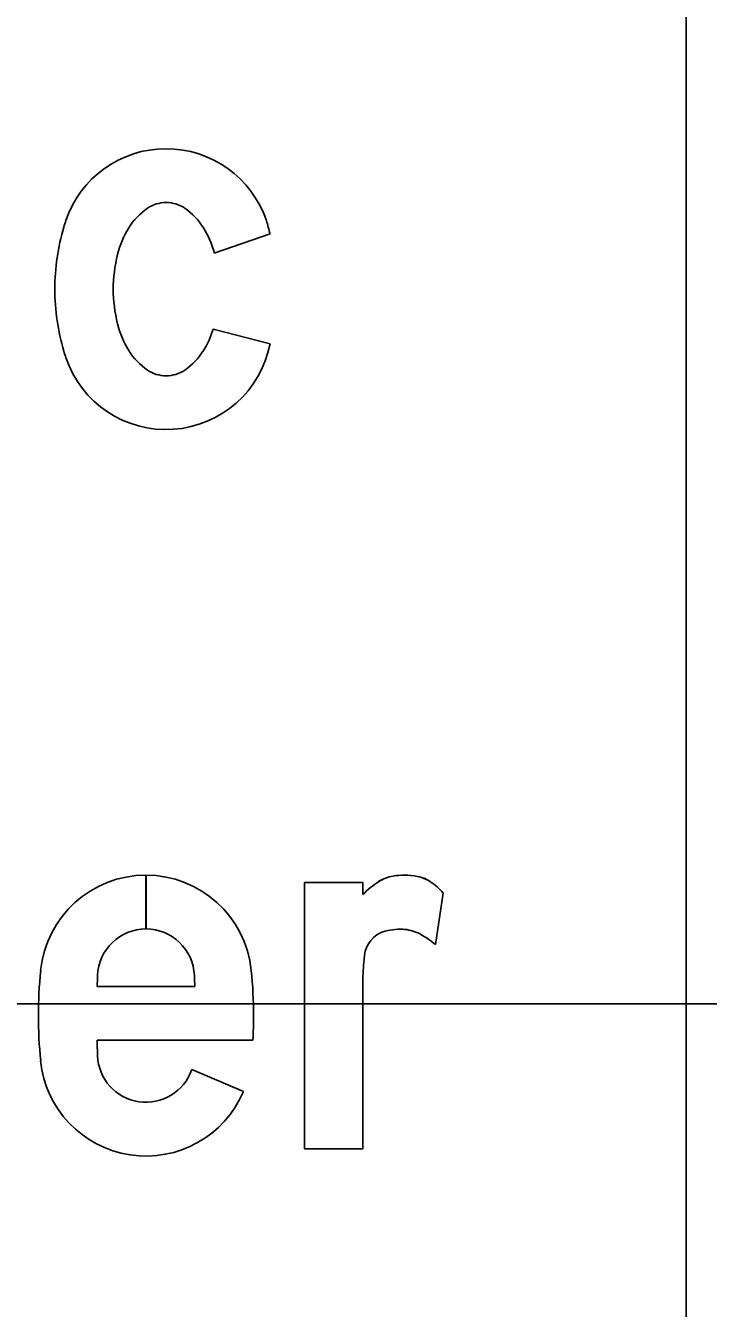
# Model space of a CAD drawing. Extents: x 2193008 to 2198143, y 1236112 to 1237864.
# Drawn here: x 2197729.325 to 2197730.26, y 1237180.689 to 1237182.446 of the extents above; entities that cross this region are included whole.
import ezdxf

# ---------------------------------------------------------------- set-up
doc = ezdxf.new("R2010")
doc.units = 0
for name, color, linetype in [('GSBWFILL', 7, 'Continuous'), ('GSCOLORFILL', 7, 'Continuous'), ('GSOUTLINE', 7, 'Continuous'), ('M-ROADS', 7, 'Continuous')]:
    doc.layers.add(name, color=color, linetype=linetype)

msp = doc.modelspace()

# ---------------------------------------------------------------- linework, layer by layer
at = {"layer": 'GSBWFILL'}
for p, q in [((2197729.5831, 1237182.1342), (2197729.6595, 1237182.1607)), ((2197729.6595, 1237182.1607), (2197729.6595, 1237182.1607)), ((2197729.6595, 1237182.0099), (2197729.5816, 1237182.0302)), ((2197729.4895, 1237181.2086), (2197729.4895, 1237181.2822)), ((2197729.4896, 1237181.2822), (2197729.4896, 1237181.2086)), ((2197729.8966, 1237181.2576), (2197729.886, 1237181.1873)), ((2197729.8966, 1237181.2576), (2197729.8966, 1237181.2576)), ((2197729.5564, 1237181.1299), (2197729.4227, 1237181.1299)), ((2197729.4225, 1237181.0562), (2197729.636, 1237181.0562)), ((2197729.623, 1237180.986), (2197729.5523, 1237181.016))]:
    msp.add_line(p, q, dxfattribs=at)
msp.add_lwpolyline([(2197729.7867, 1237181.1363), (2197729.7867, 1237180.9076), (2197729.7068, 1237180.9076), (2197729.7068, 1237181.2722), (2197729.7867, 1237181.2722), (2197729.7867, 1237181.2559)], dxfattribs=at)
for centre, major_axis, ratio, start_param, end_param in [((2197729.5171, 1237182.1321), (0, 0.145), 0.999993, 5.038801, 7.52757), ((2197729.5408, 1237182.1229), (0, 0.0877), 0.999993, 0.596118, 1.022673), ((2197729.5171, 1237182.1578), (0, 0.0456), 0.999993, 0, 0.596118), ((2197729.5171, 1237182.1578), (0, 0.0456), 0.999993, 5.687067, 6.283185), ((2197729.4934, 1237182.1229), (0, 0.0877), 0.999993, 5.260512, 5.687067), ((2197729.6665, 1237182.0848), (0, 0.3018), 0.999993, 1.285035, 1.570796), ((2197729.5931, 1237182.1064), (0, 0.2252), 0.999993, 1.244385, 1.285035), ((2197729.336, 1237182.0795), (0, 0.3335), 0.999993, 4.958261, 5.01381), ((2197729.5785, 1237182.0999), (0, 0.132), 0.999993, 1.022673, 1.323101), ((2197729.4557, 1237182.0999), (0, 0.132), 0.999993, 4.975197, 5.260512), ((2197729.6383, 1237182.0848), (0, 0.1936), 0.999993, 1.323101, 1.570796), ((2197729.6665, 1237182.0848), (0, 0.3018), 0.999993, 1.570796, 1.856558), ((2197729.6383, 1237182.0848), (0, 0.1936), 0.999993, 1.570796, 1.818492), ((2197729.5785, 1237182.0696), (0, 0.132), 0.999993, 1.818492, 2.11892), ((2197729.4557, 1237182.0696), (0, 0.132), 0.999993, 4.164266, 4.408676), ((2197729.5931, 1237182.0632), (0, 0.2252), 0.999993, 1.856558, 1.897208), ((2197729.5171, 1237182.0375), (0, 0.145), 0.999993, 1.897208, 4.520906), ((2197729.5408, 1237182.0466), (0, 0.0877), 0.999993, 2.11892, 2.545474), ((2197729.4934, 1237182.0466), (0, 0.0877), 0.999993, 3.737711, 4.164265), ((2197729.5171, 1237182.0117), (0, 0.0456), 0.999993, 2.545474, 3.141593), ((2197729.5171, 1237182.0117), (0, 0.0456), 0.999993, 3.141593, 3.737711), ((2197729.4895, 1237181.1373), (0, 0.145), 0.999998, 0, 1.470576), ((2197729.4895, 1237181.1373), (0, 0.145), 0.999998, 4.81261, 6.283013), ((2197729.8828, 1237181.1601), (0, 0.1356), 0.999995, 0.581368, 0.786698), ((2197729.8357, 1237181.2317), (0, 0.05), 0.999995, 0.152837, 0.581368), ((2197729.8435, 1237181.1815), (0, 0.1008), 0.999995, 0, 0.152837), ((2197729.8435, 1237181.1887), (0, 0.0935), 0.999995, 6.089185, 6.283185), ((2197729.8519, 1237181.2315), (0, 0.05), 0.999995, 5.719052, 6.089185), ((2197729.8386, 1237181.2105), (0, 0.0747), 0.999995, 5.39423, 5.719052), ((2197729.4895, 1237181.1422), (0, 0.0664), 0.999998, 0, 1.530173), ((2197729.4895, 1237181.1422), (0, 0.0664), 0.999998, 4.753012, 6.282809), ((2197729.8301, 1237181.1665), (0, 0.0418), 0.999995, 0.483758, 1.563151), ((2197729.8381, 1237181.1279), (0, 0.0804), 0.999995, 0, 0.348596), ((2197729.8381, 1237181.1497), (0, 0.0586), 0.999995, 5.88958, 6.283185), ((2197729.7968, 1237181.0789), (0, 0.1404), 0.999995, 5.594805, 5.811282), ((2197729.9602, 1237181.0899), (0, 0.618), 0.999998, 1.470576, 1.570796), ((2197729.0189, 1237181.0899), (0, 0.618), 0.999998, 4.712389, 4.81261), ((2197730.0884, 1237181.1363), (0, 0.3017), 0.999995, 1.469323, 1.570796), ((2197730.7753, 1237181.0899), (0, 1.3532), 0.999998, 1.530173, 1.541262), ((2197728.2038, 1237181.0899), (0, 1.3532), 0.999998, 4.741924, 4.753012), ((2197729.9602, 1237181.0899), (0, 0.618), 0.999998, 1.570796, 1.671017), ((2197729.0189, 1237181.0899), (0, 0.618), 0.999998, 4.657806, 4.712389), ((2197730.7753, 1237181.0899), (0, 1.3532), 0.999998, 1.595715, 1.61142), ((2197729.4895, 1237181.0426), (0, 0.145), 0.999998, 1.671017, 4.311605), ((2197729.4895, 1237181.0377), (0, 0.0664), 0.999998, 1.61142, 4.380076)]:
    msp.add_ellipse(centre, major_axis=major_axis, ratio=ratio, start_param=start_param, end_param=end_param, dxfattribs=at)
at = {"layer": 'GSCOLORFILL'}
for p, q in [((2197730.2297, 1237183.6507), (2197730.2297, 1237180.6454)), ((2197729.5831, 1237182.1342), (2197729.6595, 1237182.1607)), ((2197729.6595, 1237182.1607), (2197729.6595, 1237182.1607)), ((2197729.6595, 1237182.0099), (2197729.5816, 1237182.0302)), ((2197729.4895, 1237181.2086), (2197729.4895, 1237181.2822)), ((2197729.4896, 1237181.2822), (2197729.4896, 1237181.2086)), ((2197729.8966, 1237181.2576), (2197729.886, 1237181.1873)), ((2197729.8966, 1237181.2576), (2197729.8966, 1237181.2576)), ((2197729.5564, 1237181.1299), (2197729.4227, 1237181.1299)), ((2197729.4225, 1237181.0562), (2197729.636, 1237181.0562)), ((2197729.623, 1237180.986), (2197729.5523, 1237181.016))]:
    msp.add_line(p, q, dxfattribs=at)
msp.add_lwpolyline([(2197729.7867, 1237181.1363), (2197729.7867, 1237180.9076), (2197729.7068, 1237180.9076), (2197729.7068, 1237181.2722), (2197729.7867, 1237181.2722), (2197729.7867, 1237181.2559)], dxfattribs=at)
for centre, major_axis, ratio, start_param, end_param in [((2197729.5171, 1237182.1321), (0, 0.145), 0.999993, 5.038801, 7.52757), ((2197729.5408, 1237182.1229), (0, 0.0877), 0.999993, 0.596118, 1.022673), ((2197729.5171, 1237182.1578), (0, 0.0456), 0.999993, 0, 0.596118), ((2197729.5171, 1237182.1578), (0, 0.0456), 0.999993, 5.687067, 6.283185), ((2197729.4934, 1237182.1229), (0, 0.0877), 0.999993, 5.260512, 5.687067), ((2197729.6665, 1237182.0848), (0, 0.3018), 0.999993, 1.285035, 1.570796), ((2197729.5931, 1237182.1064), (0, 0.2252), 0.999993, 1.244385, 1.285035), ((2197729.336, 1237182.0795), (0, 0.3335), 0.999993, 4.958261, 5.01381), ((2197729.5785, 1237182.0999), (0, 0.132), 0.999993, 1.022673, 1.323101), ((2197729.4557, 1237182.0999), (0, 0.132), 0.999993, 4.975197, 5.260512), ((2197729.6383, 1237182.0848), (0, 0.1936), 0.999993, 1.323101, 1.570796), ((2197729.6665, 1237182.0848), (0, 0.3018), 0.999993, 1.570796, 1.856558), ((2197729.6383, 1237182.0848), (0, 0.1936), 0.999993, 1.570796, 1.818492), ((2197729.5785, 1237182.0696), (0, 0.132), 0.999993, 1.818492, 2.11892), ((2197729.4557, 1237182.0696), (0, 0.132), 0.999993, 4.164266, 4.408676), ((2197729.5931, 1237182.0632), (0, 0.2252), 0.999993, 1.856558, 1.897208), ((2197729.5171, 1237182.0375), (0, 0.145), 0.999993, 1.897208, 4.520906), ((2197729.5408, 1237182.0466), (0, 0.0877), 0.999993, 2.11892, 2.545474), ((2197729.4934, 1237182.0466), (0, 0.0877), 0.999993, 3.737711, 4.164265), ((2197729.5171, 1237182.0117), (0, 0.0456), 0.999993, 2.545474, 3.141593), ((2197729.5171, 1237182.0117), (0, 0.0456), 0.999993, 3.141593, 3.737711), ((2197729.4895, 1237181.1373), (0, 0.145), 0.999998, 0, 1.470576), ((2197729.4895, 1237181.1373), (0, 0.145), 0.999998, 4.81261, 6.283013), ((2197729.8828, 1237181.1601), (0, 0.1356), 0.999995, 0.581368, 0.786698), ((2197729.8357, 1237181.2317), (0, 0.05), 0.999995, 0.152837, 0.581368), ((2197729.8435, 1237181.1815), (0, 0.1008), 0.999995, 0, 0.152837), ((2197729.8435, 1237181.1887), (0, 0.0935), 0.999995, 6.089185, 6.283185), ((2197729.8519, 1237181.2315), (0, 0.05), 0.999995, 5.719052, 6.089185), ((2197729.8386, 1237181.2105), (0, 0.0747), 0.999995, 5.39423, 5.719052), ((2197729.4895, 1237181.1422), (0, 0.0664), 0.999998, 0, 1.530173), ((2197729.4895, 1237181.1422), (0, 0.0664), 0.999998, 4.753012, 6.282809), ((2197729.8301, 1237181.1665), (0, 0.0418), 0.999995, 0.483758, 1.563151), ((2197729.8381, 1237181.1279), (0, 0.0804), 0.999995, 0, 0.348596), ((2197729.8381, 1237181.1497), (0, 0.0586), 0.999995, 5.88958, 6.283185), ((2197729.7968, 1237181.0789), (0, 0.1404), 0.999995, 5.594805, 5.811282), ((2197729.9602, 1237181.0899), (0, 0.618), 0.999998, 1.470576, 1.570796), ((2197729.0189, 1237181.0899), (0, 0.618), 0.999998, 4.712389, 4.81261), ((2197730.0884, 1237181.1363), (0, 0.3017), 0.999995, 1.469323, 1.570796), ((2197730.7753, 1237181.0899), (0, 1.3532), 0.999998, 1.530173, 1.541262), ((2197728.2038, 1237181.0899), (0, 1.3532), 0.999998, 4.741924, 4.753012), ((2197729.9602, 1237181.0899), (0, 0.618), 0.999998, 1.570796, 1.671017), ((2197729.0189, 1237181.0899), (0, 0.618), 0.999998, 4.657806, 4.712389), ((2197730.7753, 1237181.0899), (0, 1.3532), 0.999998, 1.595715, 1.61142), ((2197729.4895, 1237181.0426), (0, 0.145), 0.999998, 1.671017, 4.311605), ((2197729.4895, 1237181.0377), (0, 0.0664), 0.999998, 1.61142, 4.380076)]:
    msp.add_ellipse(centre, major_axis=major_axis, ratio=ratio, start_param=start_param, end_param=end_param, dxfattribs=at)
at = {"layer": 'GSOUTLINE'}
for p, q in [((2197729.5831, 1237182.1342), (2197729.6595, 1237182.1607)), ((2197729.6595, 1237182.1607), (2197729.6595, 1237182.1607)), ((2197729.6595, 1237182.0099), (2197729.5816, 1237182.0302)), ((2197729.8966, 1237181.2576), (2197729.886, 1237181.1873)), ((2197729.8966, 1237181.2576), (2197729.8966, 1237181.2576)), ((2197729.5564, 1237181.1299), (2197729.4227, 1237181.1299)), ((2197729.4225, 1237181.0562), (2197729.636, 1237181.0562)), ((2197729.623, 1237180.986), (2197729.5523, 1237181.016)), ((2197729.5523, 1237181.016), (2197729.5523, 1237181.016))]:
    msp.add_line(p, q, dxfattribs=at)
msp.add_lwpolyline([(2197729.7867, 1237181.1363), (2197729.7867, 1237180.9076), (2197729.7068, 1237180.9076), (2197729.7068, 1237181.2722), (2197729.7867, 1237181.2722), (2197729.7867, 1237181.2559)], dxfattribs=at)
for centre, major_axis, ratio, start_param, end_param in [((2197729.5171, 1237182.1321), (0, 0.145), 0.999993, 5.038801, 7.52757), ((2197729.5408, 1237182.1229), (0, 0.0877), 0.999993, 0.596118, 1.022673), ((2197729.5171, 1237182.1578), (0, 0.0456), 0.999993, 0, 0.596118), ((2197729.5171, 1237182.1578), (0, 0.0456), 0.999993, 5.687067, 6.283185), ((2197729.4934, 1237182.1229), (0, 0.0877), 0.999993, 5.260512, 5.687067), ((2197729.6665, 1237182.0848), (0, 0.3018), 0.999993, 1.285035, 1.570796), ((2197729.5931, 1237182.1064), (0, 0.2252), 0.999993, 1.244385, 1.285035), ((2197729.336, 1237182.0795), (0, 0.3335), 0.999993, 4.958261, 5.01381), ((2197729.5785, 1237182.0999), (0, 0.132), 0.999993, 1.022673, 1.323101), ((2197729.4557, 1237182.0999), (0, 0.132), 0.999993, 4.975197, 5.260512), ((2197729.6383, 1237182.0848), (0, 0.1936), 0.999993, 1.323101, 1.570796), ((2197729.6665, 1237182.0848), (0, 0.3018), 0.999993, 1.570796, 1.856558), ((2197729.6383, 1237182.0848), (0, 0.1936), 0.999993, 1.570796, 1.818492), ((2197729.5785, 1237182.0696), (0, 0.132), 0.999993, 1.818492, 2.11892), ((2197729.4557, 1237182.0696), (0, 0.132), 0.999993, 4.164266, 4.408676), ((2197729.5931, 1237182.0632), (0, 0.2252), 0.999993, 1.856558, 1.897208), ((2197729.5171, 1237182.0375), (0, 0.145), 0.999993, 1.897208, 4.520906), ((2197729.5408, 1237182.0466), (0, 0.0877), 0.999993, 2.11892, 2.545474), ((2197729.4934, 1237182.0466), (0, 0.0877), 0.999993, 3.737711, 4.164265), ((2197729.5171, 1237182.0117), (0, 0.0456), 0.999993, 2.545474, 3.141593), ((2197729.5171, 1237182.0117), (0, 0.0456), 0.999993, 3.141593, 3.737711), ((2197729.4895, 1237181.1373), (0, 0.145), 0.999998, 4.81261, 7.753761), ((2197729.8828, 1237181.1601), (0, 0.1356), 0.999995, 0.581368, 0.786698), ((2197729.8357, 1237181.2317), (0, 0.0499), 0.999995, 0.152837, 0.581368), ((2197729.8435, 1237181.1815), (0, 0.1008), 0.999995, 0, 0.152837), ((2197729.8435, 1237181.1887), (0, 0.0935), 0.999995, 6.089185, 6.283185), ((2197729.8519, 1237181.2315), (0, 0.0499), 0.999995, 5.719052, 6.089185), ((2197729.8386, 1237181.2105), (0, 0.0747), 0.999995, 5.39423, 5.719052), ((2197729.4895, 1237181.1422), (0, 0.0664), 0.999998, 4.753012, 7.813358), ((2197729.8301, 1237181.1665), (0, 0.0418), 0.999995, 0.483758, 1.563151), ((2197729.8381, 1237181.1279), (0, 0.0804), 0.999995, 0, 0.348596), ((2197729.8381, 1237181.1497), (0, 0.0586), 0.999995, 5.88958, 6.283185), ((2197729.7968, 1237181.0789), (0, 0.1404), 0.999995, 5.594805, 5.811282), ((2197729.9602, 1237181.0899), (0, 0.618), 0.999998, 1.470576, 1.570796), ((2197729.0189, 1237181.0899), (0, 0.618), 0.999998, 4.712389, 4.81261), ((2197730.0884, 1237181.1363), (0, 0.3017), 0.999995, 1.469323, 1.570796), ((2197730.7753, 1237181.0899), (0, 1.3532), 0.999998, 1.530173, 1.541262), ((2197728.2038, 1237181.0899), (0, 1.3532), 0.999998, 4.741924, 4.753012), ((2197729.9602, 1237181.0899), (0, 0.618), 0.999998, 1.570796, 1.671017), ((2197729.0189, 1237181.0899), (0, 0.618), 0.999998, 4.657806, 4.712389), ((2197730.7753, 1237181.0899), (0, 1.3532), 0.999998, 1.595715, 1.61142), ((2197729.4895, 1237181.0426), (0, 0.145), 0.999998, 1.671017, 4.311605), ((2197729.4895, 1237181.0377), (0, 0.0664), 0.999998, 1.61142, 4.380076)]:
    msp.add_ellipse(centre, major_axis=major_axis, ratio=ratio, start_param=start_param, end_param=end_param, dxfattribs=at)
at = {"layer": 'M-ROADS'}
msp.add_line((2197698.5401, 1237181.1062), (2197828.5401, 1237181.1062), dxfattribs=at)

doc.saveas('drawing.dxf')
